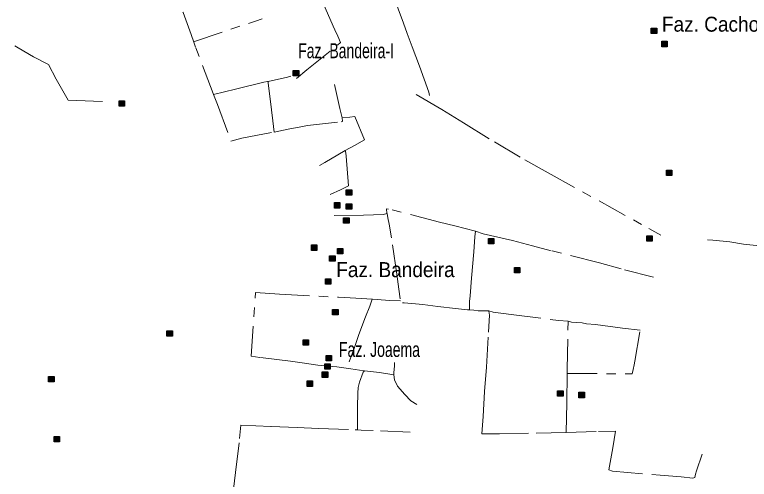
# Model space of a CAD drawing. Extents: x 393.5 to 446.9, y 8064.8 to 8120.4.
# Drawn here: x 407.35 to 415.2, y 8086.21 to 8091.17 of the extents above; entities that cross this region are included whole.
import ezdxf

# ---------------------------------------------------------------- set-up
doc = ezdxf.new("R2010")
doc.units = 0
doc.header["$LTSCALE"] = 0.064
doc.linetypes.add('DOT_DASHED', pattern=[7.7, 5, -1.2, 0.3, -1.2])
doc.layers.add('2', color=7, linetype='Continuous', lineweight=25)
doc.layers.add('22', color=7, linetype='DOT_DASHED', lineweight=13)
doc.layers.add('61', color=7, linetype='Continuous')

msp = doc.modelspace()

# ---------------------------------------------------------------- hatches: boundary and pattern name
at = {"layer": '2'}
for points in [[(414.1554, 8091.0267), (414.2134, 8091.0267), (414.2134, 8090.9687), (414.1554, 8090.9687)], [(414.2672, 8090.8863), (414.3252, 8090.8863), (414.3252, 8090.8283), (414.2672, 8090.8283)], [(410.33, 8090.5736), (410.388, 8090.5736), (410.388, 8090.5156), (410.33, 8090.5156)], [(408.4684, 8090.2496), (408.5264, 8090.2496), (408.5264, 8090.1916), (408.4684, 8090.1916)], [(414.3172, 8089.5093), (414.3752, 8089.5093), (414.3752, 8089.4513), (414.3172, 8089.4513)], [(410.8966, 8089.2985), (410.9546, 8089.2985), (410.9546, 8089.2405), (410.8966, 8089.2405)], [(410.7705, 8089.1626), (410.8285, 8089.1626), (410.8285, 8089.1046), (410.7705, 8089.1046)], [(410.8965, 8089.1487), (410.9545, 8089.1487), (410.9545, 8089.0907), (410.8965, 8089.0907)], [(410.8685, 8089.0013), (410.9265, 8089.0013), (410.9265, 8088.9433), (410.8685, 8088.9433)], [(412.4148, 8088.7782), (412.4728, 8088.7782), (412.4728, 8088.7202), (412.4148, 8088.7202)], [(414.1078, 8088.8072), (414.1658, 8088.8072), (414.1658, 8088.7492), (414.1078, 8088.7492)], [(410.5252, 8088.7095), (410.5832, 8088.7095), (410.5832, 8088.6515), (410.5252, 8088.6515)], [(410.8014, 8088.6723), (410.8594, 8088.6723), (410.8594, 8088.6143), (410.8014, 8088.6143)], [(410.7188, 8088.5943), (410.7768, 8088.5943), (410.7768, 8088.5363), (410.7188, 8088.5363)], [(412.6946, 8088.4698), (412.7526, 8088.4698), (412.7526, 8088.4118), (412.6946, 8088.4118)], [(410.6752, 8088.349), (410.7332, 8088.349), (410.7332, 8088.291), (410.6752, 8088.291)], [(410.7504, 8088.0207), (410.8084, 8088.0207), (410.8084, 8087.9627), (410.7504, 8087.9627)], [(408.9805, 8087.7927), (409.0385, 8087.7927), (409.0385, 8087.7347), (408.9805, 8087.7347)], [(410.4351, 8087.6964), (410.4931, 8087.6964), (410.4931, 8087.6384), (410.4351, 8087.6384)], [(410.6799, 8087.5299), (410.7379, 8087.5299), (410.7379, 8087.4719), (410.6799, 8087.4719)], [(410.6659, 8087.4388), (410.7239, 8087.4388), (410.7239, 8087.3808), (410.6659, 8087.3808)], [(407.7156, 8087.3039), (407.7736, 8087.3039), (407.7736, 8087.2459), (407.7156, 8087.2459)], [(410.64, 8087.3531), (410.698, 8087.3531), (410.698, 8087.2951), (410.64, 8087.2951)], [(410.4782, 8087.2563), (410.5362, 8087.2563), (410.5362, 8087.1983), (410.4782, 8087.1983)], [(413.1552, 8087.1506), (413.2132, 8087.1506), (413.2132, 8087.0926), (413.1552, 8087.0926)], [(413.383, 8087.135), (413.441, 8087.135), (413.441, 8087.077), (413.383, 8087.077)], [(407.7756, 8086.6629), (407.8336, 8086.6629), (407.8336, 8086.6049), (407.7756, 8086.6049)]]:
    msp.add_hatch(color=256, dxfattribs=at).paths.add_polyline_path(points)

# ---------------------------------------------------------------- linework, layer by layer
for points in [[(414.1554, 8091.0267), (414.2134, 8091.0267), (414.2134, 8090.9687), (414.1554, 8090.9687)], [(414.2672, 8090.8863), (414.3252, 8090.8863), (414.3252, 8090.8283), (414.2672, 8090.8283)], [(410.33, 8090.5736), (410.388, 8090.5736), (410.388, 8090.5156), (410.33, 8090.5156)], [(408.4684, 8090.2496), (408.5264, 8090.2496), (408.5264, 8090.1916), (408.4684, 8090.1916)], [(414.3172, 8089.5093), (414.3752, 8089.5093), (414.3752, 8089.4513), (414.3172, 8089.4513)], [(410.8966, 8089.2985), (410.9546, 8089.2985), (410.9546, 8089.2405), (410.8966, 8089.2405)], [(410.7705, 8089.1626), (410.8285, 8089.1626), (410.8285, 8089.1046), (410.7705, 8089.1046)], [(410.8965, 8089.1487), (410.9545, 8089.1487), (410.9545, 8089.0907), (410.8965, 8089.0907)], [(410.8685, 8089.0013), (410.9265, 8089.0013), (410.9265, 8088.9433), (410.8685, 8088.9433)], [(412.4148, 8088.7782), (412.4728, 8088.7782), (412.4728, 8088.7202), (412.4148, 8088.7202)], [(414.1078, 8088.8072), (414.1658, 8088.8072), (414.1658, 8088.7492), (414.1078, 8088.7492)], [(410.5252, 8088.7095), (410.5832, 8088.7095), (410.5832, 8088.6515), (410.5252, 8088.6515)], [(410.8014, 8088.6723), (410.8594, 8088.6723), (410.8594, 8088.6143), (410.8014, 8088.6143)], [(410.7188, 8088.5943), (410.7768, 8088.5943), (410.7768, 8088.5363), (410.7188, 8088.5363)], [(412.6946, 8088.4698), (412.7526, 8088.4698), (412.7526, 8088.4118), (412.6946, 8088.4118)], [(410.6752, 8088.349), (410.7332, 8088.349), (410.7332, 8088.291), (410.6752, 8088.291)], [(410.7504, 8088.0207), (410.8084, 8088.0207), (410.8084, 8087.9627), (410.7504, 8087.9627)], [(408.9805, 8087.7927), (409.0385, 8087.7927), (409.0385, 8087.7347), (408.9805, 8087.7347)], [(410.4351, 8087.6964), (410.4931, 8087.6964), (410.4931, 8087.6384), (410.4351, 8087.6384)], [(410.6799, 8087.5299), (410.7379, 8087.5299), (410.7379, 8087.4719), (410.6799, 8087.4719)], [(410.6659, 8087.4388), (410.7239, 8087.4388), (410.7239, 8087.3808), (410.6659, 8087.3808)], [(407.7156, 8087.3039), (407.7736, 8087.3039), (407.7736, 8087.2459), (407.7156, 8087.2459)], [(410.64, 8087.3531), (410.698, 8087.3531), (410.698, 8087.2951), (410.64, 8087.2951)], [(410.4782, 8087.2563), (410.5362, 8087.2563), (410.5362, 8087.1983), (410.4782, 8087.1983)], [(413.1552, 8087.1506), (413.2132, 8087.1506), (413.2132, 8087.0926), (413.1552, 8087.0926)], [(413.383, 8087.135), (413.441, 8087.135), (413.441, 8087.077), (413.383, 8087.077)], [(407.7756, 8086.6629), (407.8336, 8086.6629), (407.8336, 8086.6049), (407.7756, 8086.6049)]]:
    msp.add_lwpolyline(points, close=True, dxfattribs=at)
at = {"layer": '22'}
for p, q in [((408.2929, 8090.242), (408.1957, 8090.2479)), ((410.1249, 8089.9158), (410.1248, 8089.9164)), ((414.1809, 8088.3667), (413.8333, 8088.4543)), ((412.2142, 8088.0164), (412.2141, 8088.0221)), ((412.2142, 8088.0164), (412.2595, 8088.0119))]:
    msp.add_line(p, q, dxfattribs=at)
for points in [[(411.4944, 8091.1192), (411.4547, 8091.2224), (411.3843, 8091.4219), (411.2754, 8091.7165), (411.152, 8092.0494), (411.0979, 8092.1963), (411.0901, 8092.2213)], [(410.7558, 8091.0482), (410.6715, 8091.2422), (410.61, 8091.3902), (410.5998, 8091.4109), (410.5974, 8091.4159), (410.597, 8091.4166), (410.5952, 8091.4203)], [(409.1508, 8091.1982), (409.1519, 8091.1952), (409.2382, 8090.9573), (409.2667, 8090.8769)], [(409.2651, 8090.8814), (409.9259, 8091.1021), (409.9963, 8091.1275)], [(411.7845, 8090.3082), (411.7788, 8090.342), (411.6784, 8090.619), (411.6016, 8090.8282), (411.5489, 8090.9682), (411.5065, 8091.079), (411.4944, 8091.1192)], [(410.3631, 8090.4873), (410.4757, 8090.5803), (410.8344, 8090.8723), (410.8051, 8090.9426), (410.7738, 8091.0071), (410.7558, 8091.0482)], [(408.1957, 8090.2479), (407.9235, 8090.2556), (407.7951, 8090.483), (407.7154, 8090.6365), (407.5541, 8090.7204), (407.389, 8090.8149), (407.3534, 8090.8376)], [(409.4792, 8090.3182), (409.4749, 8090.3296), (409.2856, 8090.8247), (409.2667, 8090.8769)], [(410.0614, 8090.4573), (410.2698, 8090.5011), (410.3052, 8090.5127)], [(409.4792, 8090.3182), (409.7139, 8090.3745), (410.0172, 8090.4479), (410.0544, 8090.4558), (410.0614, 8090.4573)], [(410.1248, 8089.9164), (410.1105, 8090.0363), (410.0828, 8090.2712), (410.062, 8090.4389), (410.0614, 8090.4573)], [(410.771, 8090.4251), (410.8272, 8090.1693), (410.8442, 8090.0973), (410.8517, 8090.0674), (410.8518, 8090.067)], [(409.4792, 8090.3182), (409.5197, 8090.2107), (409.6644, 8089.8189), (409.782, 8089.8492), (410.1249, 8089.9158)], [(411.6439, 8090.3187), (411.9179, 8090.1558), (412.1508, 8090.0136), (412.4788, 8089.8105), (412.8035, 8089.62), (413.0545, 8089.4802), (414.1306, 8088.8856), (414.2561, 8088.8139)], [(410.1249, 8089.9158), (410.2741, 8089.9475), (410.412, 8089.9721), (410.4836, 8089.9851), (410.8442, 8090.0253), (410.8575, 8090.031), (410.8518, 8090.067)], [(410.8842, 8089.7175), (410.9835, 8089.7738), (411.091, 8089.8324), (410.9864, 8090.0821), (410.9352, 8090.0764), (410.8518, 8090.067)], [(410.8842, 8089.7175), (410.8076, 8089.6741), (410.6688, 8089.592), (410.6098, 8089.5576)], [(410.7254, 8089.2477), (410.8366, 8089.2998), (410.9217, 8089.3402), (410.8941, 8089.6621), (410.8877, 8089.7109), (410.8842, 8089.7175)], [(412.056, 8088.9134), (411.8913, 8088.9546), (411.3493, 8089.0932), (411.3253, 8089.0964), (411.3317, 8089.0457), (411.3317, 8089.0454)], [(410.7678, 8089.023), (411.0813, 8089.0295), (411.2949, 8089.0359), (411.3317, 8089.0454)], [(411.4736, 8088.1354), (411.4597, 8088.2378), (411.4371, 8088.3961), (411.3795, 8088.7842), (411.354, 8088.9324), (411.3417, 8088.9988), (411.3318, 8089.045), (411.3317, 8089.0454)], [(413.8333, 8088.4543), (413.6021, 8088.5181), (413.0863, 8088.6487), (412.8878, 8088.6997), (412.6726, 8088.757), (412.3576, 8088.8303), (412.2776, 8088.856), (412.056, 8088.9134)], [(412.2141, 8088.0221), (412.2122, 8088.1053), (412.2187, 8088.1675), (412.2333, 8088.3554), (412.2601, 8088.6345), (412.2697, 8088.7954), (412.2776, 8088.856)], [(414.7578, 8088.7651), (414.8134, 8088.7618), (414.9968, 8088.7422)], [(414.9968, 8088.7422), (415.1424, 8088.7193), (415.388, 8088.6931), (415.6638, 8088.6555), (416.0625, 8088.6082), (416.1753, 8088.6016), (416.1766, 8088.6015), (416.1809, 8088.6013)], [(410.7961, 8087.4082), (410.6968, 8087.4159), (410.5937, 8087.4241), (410.4251, 8087.4503), (410.2991, 8087.4683), (409.9733, 8087.507), (409.881, 8087.5227), (409.9277, 8088.203), (410.183, 8088.185), (410.815, 8088.1507), (411, 8088.1425), (411.1735, 8088.1295)], [(410.9261, 8087.4595), (410.9827, 8087.6125), (411.0318, 8087.7515), (411.1037, 8087.9412), (411.1479, 8088.0557), (411.1735, 8088.1295)], [(411.4766, 8088.1141), (411.3592, 8088.1165), (411.2275, 8088.1278), (411.1756, 8088.1294), (411.1735, 8088.1295)], [(412.2071, 8088.0165), (412.1923, 8088.0168), (412.0632, 8088.0314), (411.8733, 8088.0526), (411.7145, 8088.0723), (411.5166, 8088.0924), (411.4959, 8088.0924)], [(412.2142, 8088.0164), (412.2122, 8088.0164), (412.2071, 8088.0165)], [(412.2595, 8088.0119), (412.3069, 8088.007), (412.4181, 8088.0071), (412.4184, 8088.0071), (412.42, 8088.0071)], [(413.2473, 8086.7064), (412.8436, 8086.6981), (412.5326, 8086.6899), (412.346, 8086.6899), (412.3607, 8086.878), (412.373, 8087.1447), (412.3951, 8087.4031), (412.4156, 8087.7777), (412.4263, 8087.9608), (412.4205, 8088.0037), (412.42, 8088.0071)], [(412.42, 8088.0071), (412.4672, 8087.9903), (412.659, 8087.9663), (413.1653, 8087.9038), (413.266, 8087.8957), (413.2668, 8087.8956)], [(413.2572, 8087.3375), (413.2577, 8087.383), (413.2652, 8087.8008), (413.2668, 8087.8956)], [(413.465, 8087.8684), (413.4158, 8087.876), (413.3045, 8087.8858), (413.2668, 8087.8956)], [(413.9713, 8087.427), (413.981, 8087.4668), (414.038, 8087.7991), (413.8465, 8087.822), (413.56, 8087.858), (413.465, 8087.8684)], [(411.4136, 8087.4526), (411.4101, 8087.418), (411.4065, 8087.3444), (411.4065, 8087.3217)], [(411.0835, 8087.3663), (410.944, 8087.3851), (410.7961, 8087.4082)], [(411.0208, 8087.1242), (411.0231, 8087.1872), (411.0396, 8087.2449), (411.0769, 8087.3491), (411.0897, 8087.3655)], [(411.0897, 8087.3655), (411.0881, 8087.3657), (411.0878, 8087.3657), (411.0835, 8087.3663)], [(411.4065, 8087.3217), (411.2502, 8087.3475), (411.0897, 8087.3655)], [(413.2572, 8087.3375), (413.9383, 8087.331), (413.953, 8087.3326), (413.9612, 8087.3784), (413.9713, 8087.427)], [(411.5218, 8087.11), (411.4455, 8087.2024), (411.413, 8087.2687), (411.4065, 8087.3217)], [(413.2473, 8086.7064), (413.2535, 8087.0227), (413.2572, 8087.3375)], [(411.0178, 8086.7337), (411.0167, 8086.9803), (411.0208, 8087.1242)], [(411.6506, 8087.0062), (411.5856, 8087.0437), (411.5218, 8087.11)], [(409.677, 8086.0537), (409.69, 8086.1007), (409.713, 8086.2765), (409.756, 8086.6425), (409.7712, 8086.7823), (410.0954, 8086.7699), (410.3704, 8086.7584), (410.5996, 8086.747), (410.9932, 8086.7337), (411.0161, 8086.7337), (411.0178, 8086.7337)], [(411.5809, 8086.7079), (411.1844, 8086.7273), (411.057, 8086.7288), (411.0178, 8086.7337)], [(413.2473, 8086.7064), (413.5903, 8086.7172), (413.7727, 8086.7192), (413.745, 8086.5433), (413.7015, 8086.3062), (413.743, 8086.2924), (414.2493, 8086.2489), (414.4767, 8086.2311), (414.5993, 8086.2173), (414.6211, 8086.2232), (414.627, 8086.2607), (414.6401, 8086.2972), (414.6999, 8086.4738)]]:
    msp.add_lwpolyline(points, dxfattribs=at)

# ---------------------------------------------------------------- texts
at = {"layer": '61'}
for s, width, p in [('Faz. Cachoeira', 0.95, (414.2694, 8090.9889)), ('Faz. Bandeira-I', 0.7, (410.3828, 8090.7055)), ('Faz. Bandeira', 0.95, (410.7891, 8088.3659)), ('Faz. Joaema', 0.7, (410.8186, 8087.5131))]:
    msp.add_text(s, height=0.16, dxfattribs=dict(at, width=width)).set_placement(p)

doc.saveas('drawing.dxf')
